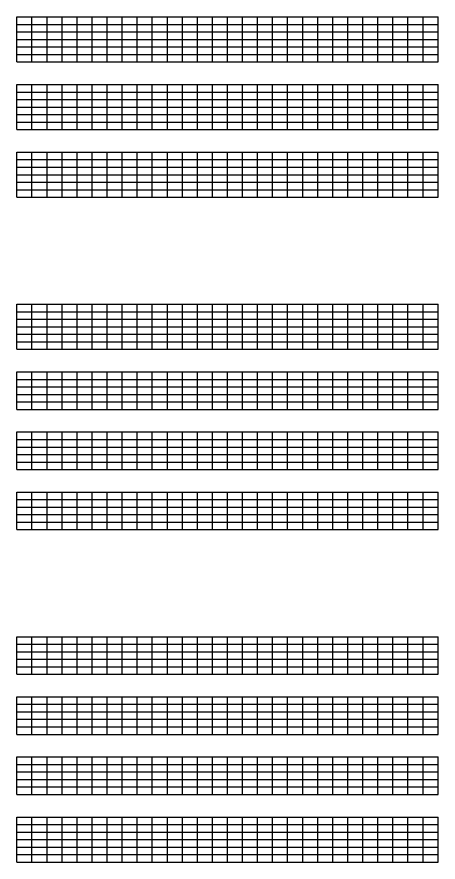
# Model space of a CAD drawing. Extents: x 1374311 to 1383814, y 384102 to 406278.
# Drawn here: x 1374311 to 1374591, y 385390 to 385952 of the extents above; entities that cross this region are included whole.
import ezdxf

# ---------------------------------------------------------------- set-up
doc = ezdxf.new("R2010")
doc.units = 0
doc.layers.add('R_Grid', color=7, linetype='Continuous')

msp = doc.modelspace()

# ---------------------------------------------------------------- linework, layer by layer
at = {"layer": 'R_Grid'}
for p, q in [((1374311.1, 385952.08), (1374591.1, 385952.08)), ((1374311.1, 385922.08), (1374311.1, 385952.08)), ((1374321.1, 385922.08), (1374321.1, 385952.08)), ((1374331.1, 385922.08), (1374331.1, 385952.08)), ((1374341.1, 385922.08), (1374341.1, 385952.08)), ((1374351.1, 385922.08), (1374351.1, 385952.08)), ((1374361.1, 385922.08), (1374361.1, 385952.08)), ((1374371.1, 385922.08), (1374371.1, 385952.08)), ((1374381.1, 385922.08), (1374381.1, 385952.08)), ((1374391.1, 385922.08), (1374391.1, 385952.08)), ((1374401.1, 385922.08), (1374401.1, 385952.08)), ((1374411.1, 385922.08), (1374411.1, 385952.08)), ((1374421.1, 385922.08), (1374421.1, 385952.08)), ((1374431.1, 385922.08), (1374431.1, 385952.08)), ((1374441.1, 385922.08), (1374441.1, 385952.08)), ((1374451.1, 385922.08), (1374451.1, 385952.08)), ((1374461.1, 385922.08), (1374461.1, 385952.08)), ((1374471.1, 385922.08), (1374471.1, 385952.08)), ((1374481.1, 385922.08), (1374481.1, 385952.08)), ((1374491.1, 385922.08), (1374491.1, 385952.08)), ((1374501.1, 385922.08), (1374501.1, 385952.08)), ((1374511.1, 385922.08), (1374511.1, 385952.08)), ((1374521.1, 385922.08), (1374521.1, 385952.08)), ((1374531.1, 385922.08), (1374531.1, 385952.08)), ((1374541.1, 385922.08), (1374541.1, 385952.08)), ((1374551.1, 385922.08), (1374551.1, 385952.08)), ((1374561.1, 385922.08), (1374561.1, 385952.08)), ((1374571.1, 385922.08), (1374571.1, 385952.08)), ((1374581.1, 385922.08), (1374581.1, 385952.08)), ((1374591.1, 385922.08), (1374591.1, 385952.08)), ((1374311.1, 385947.08), (1374591.1, 385947.08)), ((1374311.1, 385942.08), (1374591.1, 385942.08)), ((1374311.1, 385937.08), (1374591.1, 385937.08)), ((1374311.1, 385932.08), (1374591.1, 385932.08)), ((1374311.1, 385927.08), (1374591.1, 385927.08)), ((1374311.1, 385922.08), (1374591.1, 385922.08)), ((1374311.1, 385907.08), (1374591.1, 385907.08)), ((1374311.1, 385877.08), (1374311.1, 385907.08)), ((1374321.1, 385877.08), (1374321.1, 385907.08)), ((1374331.1, 385877.08), (1374331.1, 385907.08)), ((1374341.1, 385877.08), (1374341.1, 385907.08)), ((1374351.1, 385877.08), (1374351.1, 385907.08)), ((1374361.1, 385877.08), (1374361.1, 385907.08)), ((1374371.1, 385877.08), (1374371.1, 385907.08)), ((1374381.1, 385877.08), (1374381.1, 385907.08)), ((1374391.1, 385877.08), (1374391.1, 385907.08)), ((1374401.1, 385877.08), (1374401.1, 385907.08)), ((1374411.1, 385877.08), (1374411.1, 385907.08)), ((1374421.1, 385877.08), (1374421.1, 385907.08)), ((1374431.1, 385877.08), (1374431.1, 385907.08)), ((1374441.1, 385877.08), (1374441.1, 385907.08)), ((1374451.1, 385877.08), (1374451.1, 385907.08)), ((1374461.1, 385877.08), (1374461.1, 385907.08)), ((1374471.1, 385877.08), (1374471.1, 385907.08)), ((1374481.1, 385877.08), (1374481.1, 385907.08)), ((1374491.1, 385877.08), (1374491.1, 385907.08)), ((1374501.1, 385877.08), (1374501.1, 385907.08)), ((1374511.1, 385877.08), (1374511.1, 385907.08)), ((1374521.1, 385877.08), (1374521.1, 385907.08)), ((1374531.1, 385877.08), (1374531.1, 385907.08)), ((1374541.1, 385877.08), (1374541.1, 385907.08)), ((1374551.1, 385877.08), (1374551.1, 385907.08)), ((1374561.1, 385877.08), (1374561.1, 385907.08)), ((1374571.1, 385877.08), (1374571.1, 385907.08)), ((1374581.1, 385877.08), (1374581.1, 385907.08)), ((1374591.1, 385877.08), (1374591.1, 385907.08)), ((1374311.1, 385902.08), (1374591.1, 385902.08)), ((1374311.1, 385897.08), (1374591.1, 385897.08)), ((1374311.1, 385892.08), (1374591.1, 385892.08)), ((1374311.1, 385887.08), (1374591.1, 385887.08)), ((1374311.1, 385882.08), (1374591.1, 385882.08)), ((1374311.1, 385877.08), (1374591.1, 385877.08)), ((1374311.1, 385862.08), (1374591.1, 385862.08)), ((1374311.1, 385832.08), (1374311.1, 385862.08)), ((1374321.1, 385832.08), (1374321.1, 385862.08)), ((1374331.1, 385832.08), (1374331.1, 385862.08)), ((1374341.1, 385832.08), (1374341.1, 385862.08)), ((1374351.1, 385832.08), (1374351.1, 385862.08)), ((1374361.1, 385832.08), (1374361.1, 385862.08)), ((1374371.1, 385832.08), (1374371.1, 385862.08)), ((1374381.1, 385832.08), (1374381.1, 385862.08)), ((1374391.1, 385832.08), (1374391.1, 385862.08)), ((1374401.1, 385832.08), (1374401.1, 385862.08)), ((1374411.1, 385832.08), (1374411.1, 385862.08)), ((1374421.1, 385832.08), (1374421.1, 385862.08)), ((1374431.1, 385832.08), (1374431.1, 385862.08)), ((1374441.1, 385832.08), (1374441.1, 385862.08)), ((1374451.1, 385832.08), (1374451.1, 385862.08)), ((1374461.1, 385832.08), (1374461.1, 385862.08)), ((1374471.1, 385832.08), (1374471.1, 385862.08)), ((1374481.1, 385832.08), (1374481.1, 385862.08)), ((1374491.1, 385832.08), (1374491.1, 385862.08)), ((1374501.1, 385832.08), (1374501.1, 385862.08)), ((1374511.1, 385832.08), (1374511.1, 385862.08)), ((1374521.1, 385832.08), (1374521.1, 385862.08)), ((1374531.1, 385832.08), (1374531.1, 385862.08)), ((1374541.1, 385832.08), (1374541.1, 385862.08)), ((1374551.1, 385832.08), (1374551.1, 385862.08)), ((1374561.1, 385832.08), (1374561.1, 385862.08)), ((1374571.1, 385832.08), (1374571.1, 385862.08)), ((1374581.1, 385832.08), (1374581.1, 385862.08)), ((1374591.1, 385832.08), (1374591.1, 385862.08)), ((1374311.1, 385857.08), (1374591.1, 385857.08)), ((1374311.1, 385852.08), (1374591.1, 385852.08)), ((1374311.1, 385847.08), (1374591.1, 385847.08)), ((1374311.1, 385842.08), (1374591.1, 385842.08)), ((1374311.1, 385837.08), (1374591.1, 385837.08)), ((1374311.1, 385832.08), (1374591.1, 385832.08)), ((1374311.1, 385760.86), (1374591.1, 385760.86)), ((1374311.1, 385730.86), (1374311.1, 385760.86)), ((1374321.1, 385730.86), (1374321.1, 385760.86)), ((1374331.1, 385730.86), (1374331.1, 385760.86)), ((1374341.1, 385730.86), (1374341.1, 385760.86)), ((1374351.1, 385730.86), (1374351.1, 385760.86)), ((1374361.1, 385730.86), (1374361.1, 385760.86)), ((1374371.1, 385730.86), (1374371.1, 385760.86)), ((1374381.1, 385730.86), (1374381.1, 385760.86)), ((1374391.1, 385730.86), (1374391.1, 385760.86)), ((1374401.1, 385730.86), (1374401.1, 385760.86)), ((1374411.1, 385730.86), (1374411.1, 385760.86)), ((1374421.1, 385730.86), (1374421.1, 385760.86)), ((1374431.1, 385730.86), (1374431.1, 385760.86)), ((1374441.1, 385730.86), (1374441.1, 385760.86)), ((1374451.1, 385730.86), (1374451.1, 385760.86)), ((1374461.1, 385730.86), (1374461.1, 385760.86)), ((1374471.1, 385730.86), (1374471.1, 385760.86)), ((1374481.1, 385730.86), (1374481.1, 385760.86)), ((1374491.1, 385730.86), (1374491.1, 385760.86)), ((1374501.1, 385730.86), (1374501.1, 385760.86)), ((1374511.1, 385730.86), (1374511.1, 385760.86)), ((1374521.1, 385730.86), (1374521.1, 385760.86)), ((1374531.1, 385730.86), (1374531.1, 385760.86)), ((1374541.1, 385730.86), (1374541.1, 385760.86)), ((1374551.1, 385730.86), (1374551.1, 385760.86)), ((1374561.1, 385730.86), (1374561.1, 385760.86)), ((1374571.1, 385730.86), (1374571.1, 385760.86)), ((1374581.1, 385730.86), (1374581.1, 385760.86)), ((1374591.1, 385730.86), (1374591.1, 385760.86)), ((1374311.1, 385755.86), (1374591.1, 385755.86)), ((1374311.1, 385750.86), (1374591.1, 385750.86)), ((1374311.1, 385745.86), (1374591.1, 385745.86)), ((1374311.1, 385740.86), (1374591.1, 385740.86)), ((1374311.1, 385735.86), (1374591.1, 385735.86)), ((1374311.1, 385730.86), (1374591.1, 385730.86)), ((1374311.1, 385715.86), (1374591.1, 385715.86)), ((1374311.1, 385690.86), (1374311.1, 385715.86)), ((1374321.1, 385690.86), (1374321.1, 385715.86)), ((1374331.1, 385690.86), (1374331.1, 385715.86)), ((1374341.1, 385690.86), (1374341.1, 385715.86)), ((1374351.1, 385690.86), (1374351.1, 385715.86)), ((1374361.1, 385690.86), (1374361.1, 385715.86)), ((1374371.1, 385690.86), (1374371.1, 385715.86)), ((1374381.1, 385690.86), (1374381.1, 385715.86)), ((1374391.1, 385690.86), (1374391.1, 385715.86)), ((1374401.1, 385690.86), (1374401.1, 385715.86)), ((1374411.1, 385690.86), (1374411.1, 385715.86)), ((1374421.1, 385690.86), (1374421.1, 385715.86)), ((1374431.1, 385690.86), (1374431.1, 385715.86)), ((1374441.1, 385690.86), (1374441.1, 385715.86)), ((1374451.1, 385690.86), (1374451.1, 385715.86)), ((1374461.1, 385690.86), (1374461.1, 385715.86)), ((1374471.1, 385690.86), (1374471.1, 385715.86)), ((1374481.1, 385690.86), (1374481.1, 385715.86)), ((1374491.1, 385690.86), (1374491.1, 385715.86)), ((1374501.1, 385690.86), (1374501.1, 385715.86)), ((1374511.1, 385690.86), (1374511.1, 385715.86)), ((1374521.1, 385690.86), (1374521.1, 385715.86)), ((1374531.1, 385690.86), (1374531.1, 385715.86)), ((1374541.1, 385690.86), (1374541.1, 385715.86)), ((1374551.1, 385690.86), (1374551.1, 385715.86)), ((1374561.1, 385690.86), (1374561.1, 385715.86)), ((1374571.1, 385690.86), (1374571.1, 385715.86)), ((1374581.1, 385690.86), (1374581.1, 385715.86)), ((1374591.1, 385690.86), (1374591.1, 385715.86)), ((1374311.1, 385710.86), (1374591.1, 385710.86)), ((1374311.1, 385705.86), (1374591.1, 385705.86)), ((1374311.1, 385700.86), (1374591.1, 385700.86)), ((1374311.1, 385695.86), (1374591.1, 385695.86)), ((1374311.1, 385690.86), (1374591.1, 385690.86)), ((1374311.1, 385675.86), (1374591.1, 385675.86)), ((1374311.1, 385650.86), (1374311.1, 385675.86)), ((1374311.1, 385670.86), (1374591.1, 385670.86)), ((1374321.1, 385650.86), (1374321.1, 385675.86)), ((1374331.1, 385650.86), (1374331.1, 385675.86)), ((1374341.1, 385650.86), (1374341.1, 385675.86)), ((1374351.1, 385650.86), (1374351.1, 385675.86)), ((1374361.1, 385650.86), (1374361.1, 385675.86)), ((1374371.1, 385650.86), (1374371.1, 385675.86)), ((1374381.1, 385650.86), (1374381.1, 385675.86)), ((1374391.1, 385650.86), (1374391.1, 385675.86)), ((1374401.1, 385650.86), (1374401.1, 385675.86)), ((1374411.1, 385650.86), (1374411.1, 385675.86)), ((1374421.1, 385650.86), (1374421.1, 385675.86)), ((1374431.1, 385650.86), (1374431.1, 385675.86)), ((1374441.1, 385650.86), (1374441.1, 385675.86)), ((1374451.1, 385650.86), (1374451.1, 385675.86)), ((1374461.1, 385650.86), (1374461.1, 385675.86)), ((1374471.1, 385650.86), (1374471.1, 385675.86)), ((1374481.1, 385650.86), (1374481.1, 385675.86)), ((1374491.1, 385650.86), (1374491.1, 385675.86)), ((1374501.1, 385650.86), (1374501.1, 385675.86)), ((1374511.1, 385650.86), (1374511.1, 385675.86)), ((1374521.1, 385650.86), (1374521.1, 385675.86)), ((1374531.1, 385650.86), (1374531.1, 385675.86)), ((1374541.1, 385650.86), (1374541.1, 385675.86)), ((1374551.1, 385650.86), (1374551.1, 385675.86)), ((1374561.1, 385650.86), (1374561.1, 385675.86)), ((1374571.1, 385650.86), (1374571.1, 385675.86)), ((1374581.1, 385650.86), (1374581.1, 385675.86)), ((1374591.1, 385650.86), (1374591.1, 385675.86)), ((1374311.1, 385665.86), (1374591.1, 385665.86)), ((1374311.1, 385660.86), (1374591.1, 385660.86)), ((1374311.1, 385655.86), (1374591.1, 385655.86)), ((1374311.1, 385650.86), (1374591.1, 385650.86)), ((1374311.1, 385635.86), (1374591.1, 385635.86)), ((1374311.1, 385610.86), (1374311.1, 385635.86)), ((1374321.1, 385610.86), (1374321.1, 385635.86)), ((1374331.1, 385610.86), (1374331.1, 385635.86)), ((1374341.1, 385610.86), (1374341.1, 385635.86)), ((1374351.1, 385610.86), (1374351.1, 385635.86)), ((1374361.1, 385610.86), (1374361.1, 385635.86)), ((1374371.1, 385610.86), (1374371.1, 385635.86)), ((1374381.1, 385610.86), (1374381.1, 385635.86)), ((1374391.1, 385610.86), (1374391.1, 385635.86)), ((1374401.1, 385610.86), (1374401.1, 385635.86)), ((1374411.1, 385610.86), (1374411.1, 385635.86)), ((1374421.1, 385610.86), (1374421.1, 385635.86)), ((1374431.1, 385610.86), (1374431.1, 385635.86)), ((1374441.1, 385610.86), (1374441.1, 385635.86)), ((1374451.1, 385610.86), (1374451.1, 385635.86)), ((1374461.1, 385610.86), (1374461.1, 385635.86)), ((1374471.1, 385610.86), (1374471.1, 385635.86)), ((1374481.1, 385610.86), (1374481.1, 385635.86)), ((1374491.1, 385610.86), (1374491.1, 385635.86)), ((1374501.1, 385610.86), (1374501.1, 385635.86)), ((1374511.1, 385610.86), (1374511.1, 385635.86)), ((1374521.1, 385610.86), (1374521.1, 385635.86)), ((1374531.1, 385610.86), (1374531.1, 385635.86)), ((1374541.1, 385610.86), (1374541.1, 385635.86)), ((1374551.1, 385610.86), (1374551.1, 385635.86)), ((1374561.1, 385610.86), (1374561.1, 385635.86)), ((1374571.1, 385610.86), (1374571.1, 385635.86)), ((1374581.1, 385610.86), (1374581.1, 385635.86)), ((1374591.1, 385610.86), (1374591.1, 385635.86)), ((1374311.1, 385630.86), (1374591.1, 385630.86)), ((1374311.1, 385625.86), (1374591.1, 385625.86)), ((1374311.1, 385620.86), (1374591.1, 385620.86)), ((1374311.1, 385615.86), (1374591.1, 385615.86)), ((1374311.1, 385610.86), (1374591.1, 385610.86)), ((1374311.1, 385539.64), (1374591.1, 385539.64)), ((1374311.1, 385514.64), (1374311.1, 385539.64)), ((1374321.1, 385514.64), (1374321.1, 385539.64)), ((1374331.1, 385514.64), (1374331.1, 385539.64)), ((1374341.1, 385514.64), (1374341.1, 385539.64)), ((1374351.1, 385514.64), (1374351.1, 385539.64)), ((1374361.1, 385514.64), (1374361.1, 385539.64)), ((1374371.1, 385514.64), (1374371.1, 385539.64)), ((1374381.1, 385514.64), (1374381.1, 385539.64)), ((1374391.1, 385514.64), (1374391.1, 385539.64)), ((1374401.1, 385514.64), (1374401.1, 385539.64)), ((1374411.1, 385514.64), (1374411.1, 385539.64)), ((1374421.1, 385514.64), (1374421.1, 385539.64)), ((1374431.1, 385514.64), (1374431.1, 385539.64)), ((1374441.1, 385514.64), (1374441.1, 385539.64)), ((1374451.1, 385514.64), (1374451.1, 385539.64)), ((1374461.1, 385514.64), (1374461.1, 385539.64)), ((1374471.1, 385514.64), (1374471.1, 385539.64)), ((1374481.1, 385514.64), (1374481.1, 385539.64)), ((1374491.1, 385514.64), (1374491.1, 385539.64)), ((1374501.1, 385514.64), (1374501.1, 385539.64)), ((1374511.1, 385514.64), (1374511.1, 385539.64)), ((1374521.1, 385514.64), (1374521.1, 385539.64)), ((1374531.1, 385514.64), (1374531.1, 385539.64)), ((1374541.1, 385514.64), (1374541.1, 385539.64)), ((1374551.1, 385514.64), (1374551.1, 385539.64)), ((1374561.1, 385514.64), (1374561.1, 385539.64)), ((1374571.1, 385514.64), (1374571.1, 385539.64)), ((1374581.1, 385514.64), (1374581.1, 385539.64)), ((1374591.1, 385514.64), (1374591.1, 385539.64)), ((1374311.1, 385534.64), (1374591.1, 385534.64)), ((1374311.1, 385529.64), (1374591.1, 385529.64)), ((1374311.1, 385524.64), (1374591.1, 385524.64)), ((1374311.1, 385519.64), (1374591.1, 385519.64)), ((1374311.1, 385514.64), (1374591.1, 385514.64)), ((1374311.1, 385499.64), (1374591.1, 385499.64)), ((1374311.1, 385474.64), (1374311.1, 385499.64)), ((1374321.1, 385474.64), (1374321.1, 385499.64)), ((1374331.1, 385474.64), (1374331.1, 385499.64)), ((1374341.1, 385474.64), (1374341.1, 385499.64)), ((1374351.1, 385474.64), (1374351.1, 385499.64)), ((1374361.1, 385474.64), (1374361.1, 385499.64)), ((1374371.1, 385474.64), (1374371.1, 385499.64)), ((1374381.1, 385474.64), (1374381.1, 385499.64)), ((1374391.1, 385474.64), (1374391.1, 385499.64)), ((1374401.1, 385474.64), (1374401.1, 385499.64)), ((1374411.1, 385474.64), (1374411.1, 385499.64)), ((1374421.1, 385474.64), (1374421.1, 385499.64)), ((1374431.1, 385474.64), (1374431.1, 385499.64)), ((1374441.1, 385474.64), (1374441.1, 385499.64)), ((1374451.1, 385474.64), (1374451.1, 385499.64)), ((1374461.1, 385474.64), (1374461.1, 385499.64)), ((1374471.1, 385474.64), (1374471.1, 385499.64)), ((1374481.1, 385474.64), (1374481.1, 385499.64)), ((1374491.1, 385474.64), (1374491.1, 385499.64)), ((1374501.1, 385474.64), (1374501.1, 385499.64)), ((1374511.1, 385474.64), (1374511.1, 385499.64)), ((1374521.1, 385474.64), (1374521.1, 385499.64)), ((1374531.1, 385474.64), (1374531.1, 385499.64)), ((1374541.1, 385474.64), (1374541.1, 385499.64)), ((1374551.1, 385474.64), (1374551.1, 385499.64)), ((1374561.1, 385474.64), (1374561.1, 385499.64)), ((1374571.1, 385474.64), (1374571.1, 385499.64)), ((1374581.1, 385474.64), (1374581.1, 385499.64)), ((1374591.1, 385474.64), (1374591.1, 385499.64)), ((1374311.1, 385494.64), (1374591.1, 385494.64)), ((1374311.1, 385489.64), (1374591.1, 385489.64)), ((1374311.1, 385484.64), (1374591.1, 385484.64)), ((1374311.1, 385479.64), (1374591.1, 385479.64)), ((1374311.1, 385474.64), (1374591.1, 385474.64)), ((1374311.1, 385459.64), (1374591.1, 385459.64)), ((1374311.1, 385434.64), (1374311.1, 385459.64)), ((1374321.1, 385434.64), (1374321.1, 385459.64)), ((1374331.1, 385434.64), (1374331.1, 385459.64)), ((1374341.1, 385434.64), (1374341.1, 385459.64)), ((1374351.1, 385434.64), (1374351.1, 385459.64)), ((1374361.1, 385434.64), (1374361.1, 385459.64)), ((1374371.1, 385434.64), (1374371.1, 385459.64)), ((1374381.1, 385434.64), (1374381.1, 385459.64)), ((1374391.1, 385434.64), (1374391.1, 385459.64)), ((1374401.1, 385434.64), (1374401.1, 385459.64)), ((1374411.1, 385434.64), (1374411.1, 385459.64)), ((1374421.1, 385434.64), (1374421.1, 385459.64)), ((1374431.1, 385434.64), (1374431.1, 385459.64)), ((1374441.1, 385434.64), (1374441.1, 385459.64)), ((1374451.1, 385434.64), (1374451.1, 385459.64)), ((1374461.1, 385434.64), (1374461.1, 385459.64)), ((1374471.1, 385434.64), (1374471.1, 385459.64)), ((1374481.1, 385434.64), (1374481.1, 385459.64)), ((1374491.1, 385434.64), (1374491.1, 385459.64)), ((1374501.1, 385434.64), (1374501.1, 385459.64)), ((1374511.1, 385434.64), (1374511.1, 385459.64)), ((1374521.1, 385434.64), (1374521.1, 385459.64)), ((1374531.1, 385434.64), (1374531.1, 385459.64)), ((1374541.1, 385434.64), (1374541.1, 385459.64)), ((1374551.1, 385434.64), (1374551.1, 385459.64)), ((1374561.1, 385434.64), (1374561.1, 385459.64)), ((1374571.1, 385434.64), (1374571.1, 385459.64)), ((1374581.1, 385434.64), (1374581.1, 385459.64)), ((1374591.1, 385434.64), (1374591.1, 385459.64)), ((1374311.1, 385454.64), (1374591.1, 385454.64)), ((1374311.1, 385449.64), (1374591.1, 385449.64)), ((1374311.1, 385444.64), (1374591.1, 385444.64)), ((1374311.1, 385439.64), (1374591.1, 385439.64)), ((1374311.1, 385434.64), (1374591.1, 385434.64)), ((1374311.1, 385419.64), (1374591.1, 385419.64)), ((1374311.1, 385389.64), (1374311.1, 385419.64)), ((1374321.1, 385389.64), (1374321.1, 385419.64)), ((1374331.1, 385389.64), (1374331.1, 385419.64)), ((1374341.1, 385389.64), (1374341.1, 385419.64)), ((1374351.1, 385389.64), (1374351.1, 385419.64)), ((1374361.1, 385389.64), (1374361.1, 385419.64)), ((1374371.1, 385389.64), (1374371.1, 385419.64)), ((1374381.1, 385389.64), (1374381.1, 385419.64)), ((1374391.1, 385389.64), (1374391.1, 385419.64)), ((1374401.1, 385389.64), (1374401.1, 385419.64)), ((1374411.1, 385389.64), (1374411.1, 385419.64)), ((1374421.1, 385389.64), (1374421.1, 385419.64)), ((1374431.1, 385389.64), (1374431.1, 385419.64)), ((1374441.1, 385389.64), (1374441.1, 385419.64)), ((1374451.1, 385389.64), (1374451.1, 385419.64)), ((1374461.1, 385389.64), (1374461.1, 385419.64)), ((1374471.1, 385389.64), (1374471.1, 385419.64)), ((1374481.1, 385389.64), (1374481.1, 385419.64)), ((1374491.1, 385389.64), (1374491.1, 385419.64)), ((1374501.1, 385389.64), (1374501.1, 385419.64)), ((1374511.1, 385389.64), (1374511.1, 385419.64)), ((1374521.1, 385389.64), (1374521.1, 385419.64)), ((1374531.1, 385389.64), (1374531.1, 385419.64)), ((1374541.1, 385389.64), (1374541.1, 385419.64)), ((1374551.1, 385389.64), (1374551.1, 385419.64)), ((1374561.1, 385389.64), (1374561.1, 385419.64)), ((1374571.1, 385389.64), (1374571.1, 385419.64)), ((1374581.1, 385389.64), (1374581.1, 385419.64)), ((1374591.1, 385389.64), (1374591.1, 385419.64)), ((1374311.1, 385414.64), (1374591.1, 385414.64)), ((1374311.1, 385409.64), (1374591.1, 385409.64)), ((1374311.1, 385404.64), (1374591.1, 385404.64)), ((1374311.1, 385399.64), (1374591.1, 385399.64)), ((1374311.1, 385394.64), (1374591.1, 385394.64)), ((1374311.1, 385389.64), (1374591.1, 385389.64))]:
    msp.add_line(p, q, dxfattribs=at)

doc.saveas('drawing.dxf')
